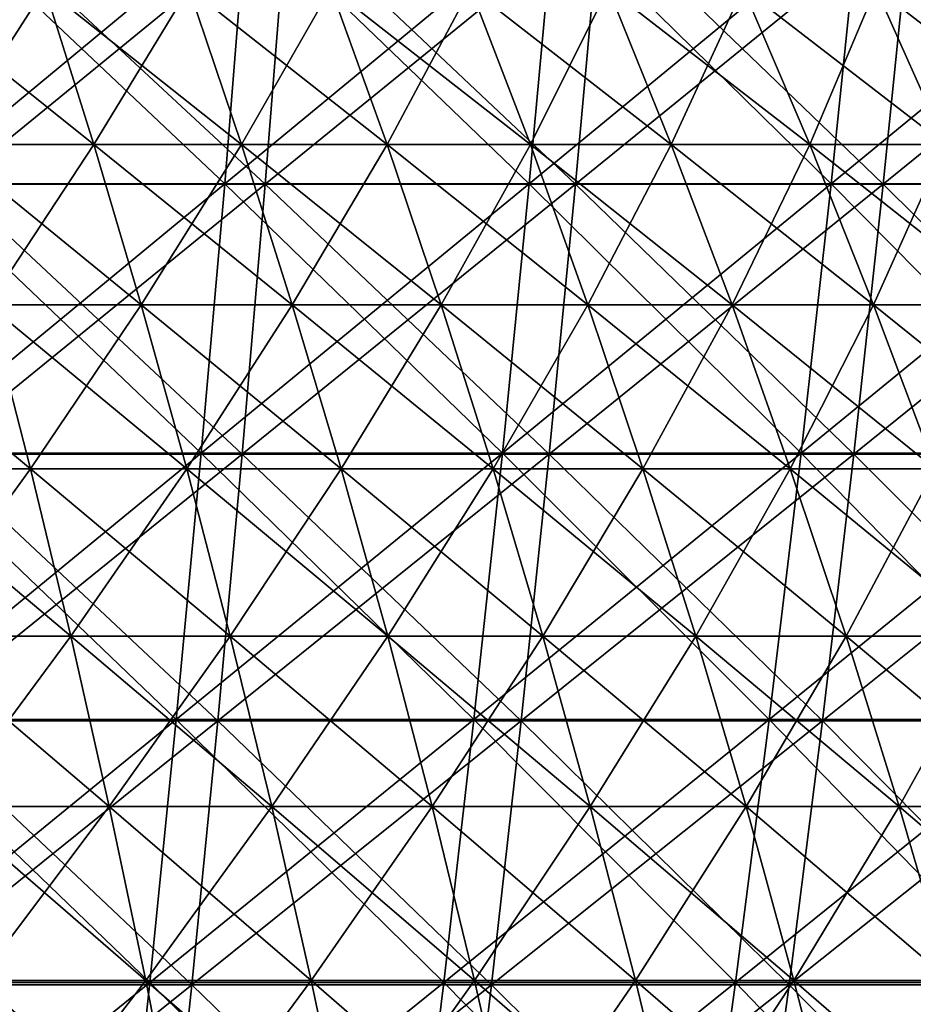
# Model space of a CAD drawing. Header units: millimetres. Extents: x -125 to 125, y -45 to 4025.
# Tile 656 of 656: x 22 to 32, y 3971 to 3982. Entities that reach past the tile are written whole.
import ezdxf

# ---------------------------------------------------------------- set-up
doc = ezdxf.new("R2010")
doc.units = ezdxf.units.MM
doc.header["$LTSCALE"] = 6.999206
for name, color, linetype in [('21', 7, 'CONTINUOUS'), ('22', 7, 'CONTINUOUS'), ('23', 7, 'CONTINUOUS'), ('24', 7, 'CONTINUOUS'), ('26', 7, 'CONTINUOUS'), ('27', 7, 'CONTINUOUS')]:
    doc.layers.add(name, color=color, linetype=linetype)

msp = doc.modelspace()

# ---------------------------------------------------------------- linework, layer by layer
at = {"layer": '21', "color": 7, "linetype": 'CONTINUOUS'}
for points in [[(21.44, 3980.155, 114.692), (24.961, 3980.155, 113.977), (21.648, 3983.228, 115.808), (21.44, 3980.155, 114.692)], [(21.648, 3983.228, 115.808), (24.961, 3980.155, 113.977), (25.204, 3983.228, 115.086), (21.648, 3983.228, 115.808)], [(24.961, 3980.155, 113.977), (28.46, 3980.155, 113.155), (25.204, 3983.228, 115.086), (24.961, 3980.155, 113.977)], [(25.204, 3983.228, 115.086), (28.46, 3980.155, 113.155), (28.736, 3983.228, 114.256), (25.204, 3983.228, 115.086)], [(28.46, 3980.155, 113.155), (31.931, 3980.155, 112.225), (28.736, 3983.228, 114.256), (28.46, 3980.155, 113.155)], [(28.736, 3983.228, 114.256), (31.931, 3980.155, 112.225), (32.241, 3983.228, 113.316), (28.736, 3983.228, 114.256)], [(31.931, 3980.155, 112.225), (35.371, 3980.155, 111.188), (32.241, 3983.228, 113.316), (31.931, 3980.155, 112.225)], [(32.241, 3983.228, 113.316), (35.371, 3980.155, 111.188), (35.716, 3983.228, 112.27), (32.241, 3983.228, 113.316)], [(21.216, 3977.112, 113.497), (24.701, 3977.112, 112.79), (21.44, 3980.155, 114.692), (21.216, 3977.112, 113.497)], [(21.44, 3980.155, 114.692), (24.701, 3977.112, 112.79), (24.961, 3980.155, 113.977), (21.44, 3980.155, 114.692)], [(24.701, 3977.112, 112.79), (28.163, 3977.112, 111.976), (24.961, 3980.155, 113.977), (24.701, 3977.112, 112.79)], [(24.961, 3980.155, 113.977), (28.163, 3977.112, 111.976), (28.46, 3980.155, 113.155), (24.961, 3980.155, 113.977)], [(28.163, 3977.112, 111.976), (31.598, 3977.112, 111.055), (28.46, 3980.155, 113.155), (28.163, 3977.112, 111.976)], [(28.46, 3980.155, 113.155), (31.598, 3977.112, 111.055), (31.931, 3980.155, 112.225), (28.46, 3980.155, 113.155)], [(31.598, 3977.112, 111.055), (35.003, 3977.112, 110.03), (31.931, 3980.155, 112.225), (31.598, 3977.112, 111.055)], [(31.931, 3980.155, 112.225), (35.003, 3977.112, 110.03), (35.371, 3980.155, 111.188), (31.931, 3980.155, 112.225)], [(20.978, 3974.102, 112.225), (24.424, 3974.102, 111.525), (21.216, 3977.112, 113.497), (20.978, 3974.102, 112.225)], [(21.216, 3977.112, 113.497), (24.424, 3974.102, 111.525), (24.701, 3977.112, 112.79), (21.216, 3977.112, 113.497)], [(24.424, 3974.102, 111.525), (27.847, 3974.102, 110.72), (24.701, 3977.112, 112.79), (24.424, 3974.102, 111.525)], [(24.701, 3977.112, 112.79), (27.847, 3974.102, 110.72), (28.163, 3977.112, 111.976), (24.701, 3977.112, 112.79)], [(27.847, 3974.102, 110.72), (31.244, 3974.102, 109.81), (28.163, 3977.112, 111.976), (27.847, 3974.102, 110.72)], [(28.163, 3977.112, 111.976), (31.244, 3974.102, 109.81), (31.598, 3977.112, 111.055), (28.163, 3977.112, 111.976)], [(31.244, 3974.102, 109.81), (34.61, 3974.102, 108.796), (31.598, 3977.112, 111.055), (31.244, 3974.102, 109.81)], [(31.598, 3977.112, 111.055), (34.61, 3974.102, 108.796), (35.003, 3977.112, 110.03), (31.598, 3977.112, 111.055)], [(20.726, 3971.128, 110.875), (24.131, 3971.128, 110.184), (20.978, 3974.102, 112.225), (20.726, 3971.128, 110.875)], [(20.978, 3974.102, 112.225), (24.131, 3971.128, 110.184), (24.424, 3974.102, 111.525), (20.978, 3974.102, 112.225)], [(24.131, 3971.128, 110.184), (27.512, 3971.128, 109.389), (24.424, 3974.102, 111.525), (24.131, 3971.128, 110.184)], [(24.424, 3974.102, 111.525), (27.512, 3971.128, 109.389), (27.847, 3974.102, 110.72), (24.424, 3974.102, 111.525)], [(27.512, 3971.128, 109.389), (30.868, 3971.128, 108.489), (27.847, 3974.102, 110.72), (27.512, 3971.128, 109.389)], [(27.847, 3974.102, 110.72), (30.868, 3971.128, 108.489), (31.244, 3974.102, 109.81), (27.847, 3974.102, 110.72)], [(30.868, 3971.128, 108.489), (34.194, 3971.128, 107.487), (31.244, 3974.102, 109.81), (30.868, 3971.128, 108.489)], [(31.244, 3974.102, 109.81), (34.194, 3971.128, 107.487), (34.61, 3974.102, 108.796), (31.244, 3974.102, 109.81)], [(20.46, 3968.19, 109.449), (23.82, 3968.19, 108.767), (20.726, 3971.128, 110.875), (20.46, 3968.19, 109.449)], [(20.726, 3971.128, 110.875), (23.82, 3968.19, 108.767), (24.131, 3971.128, 110.184), (20.726, 3971.128, 110.875)], [(23.82, 3968.19, 108.767), (27.158, 3968.19, 107.982), (24.131, 3971.128, 110.184), (23.82, 3968.19, 108.767)], [(24.131, 3971.128, 110.184), (27.158, 3968.19, 107.982), (27.512, 3971.128, 109.389), (24.131, 3971.128, 110.184)], [(27.158, 3968.19, 107.982), (30.471, 3968.19, 107.094), (27.512, 3971.128, 109.389), (27.158, 3968.19, 107.982)], [(27.512, 3971.128, 109.389), (30.471, 3968.19, 107.094), (30.868, 3971.128, 108.489), (27.512, 3971.128, 109.389)], [(30.471, 3968.19, 107.094), (33.754, 3968.19, 106.105), (30.868, 3971.128, 108.489), (30.471, 3968.19, 107.094)], [(30.868, 3971.128, 108.489), (33.754, 3968.19, 106.105), (34.194, 3971.128, 107.487), (30.868, 3971.128, 108.489)]]:
    msp.add_3dface(points, dxfattribs=at)
at = {"layer": '22', "color": 7, "linetype": 'CONTINUOUS'}
for points in [[(24.961, 3980.155, -113.977), (21.44, 3980.155, -114.692), (25.204, 3983.228, -115.086), (24.961, 3980.155, -113.977)], [(25.204, 3983.228, -115.086), (21.44, 3980.155, -114.692), (21.648, 3983.228, -115.808), (25.204, 3983.228, -115.086)], [(28.46, 3980.155, -113.155), (24.961, 3980.155, -113.977), (28.736, 3983.228, -114.256), (28.46, 3980.155, -113.155)], [(28.736, 3983.228, -114.256), (24.961, 3980.155, -113.977), (25.204, 3983.228, -115.086), (28.736, 3983.228, -114.256)], [(31.931, 3980.155, -112.225), (28.46, 3980.155, -113.155), (32.241, 3983.228, -113.316), (31.931, 3980.155, -112.225)], [(32.241, 3983.228, -113.316), (28.46, 3980.155, -113.155), (28.736, 3983.228, -114.256), (32.241, 3983.228, -113.316)], [(35.371, 3980.155, -111.188), (31.931, 3980.155, -112.225), (35.716, 3983.228, -112.27), (35.371, 3980.155, -111.188)], [(35.716, 3983.228, -112.27), (31.931, 3980.155, -112.225), (32.241, 3983.228, -113.316), (35.716, 3983.228, -112.27)], [(24.701, 3977.112, -112.79), (21.216, 3977.112, -113.497), (24.961, 3980.155, -113.977), (24.701, 3977.112, -112.79)], [(24.961, 3980.155, -113.977), (21.216, 3977.112, -113.497), (21.44, 3980.155, -114.692), (24.961, 3980.155, -113.977)], [(28.163, 3977.112, -111.976), (24.701, 3977.112, -112.79), (28.46, 3980.155, -113.155), (28.163, 3977.112, -111.976)], [(28.46, 3980.155, -113.155), (24.701, 3977.112, -112.79), (24.961, 3980.155, -113.977), (28.46, 3980.155, -113.155)], [(31.598, 3977.112, -111.055), (28.163, 3977.112, -111.976), (31.931, 3980.155, -112.225), (31.598, 3977.112, -111.055)], [(31.931, 3980.155, -112.225), (28.163, 3977.112, -111.976), (28.46, 3980.155, -113.155), (31.931, 3980.155, -112.225)], [(35.003, 3977.112, -110.03), (31.598, 3977.112, -111.055), (35.371, 3980.155, -111.188), (35.003, 3977.112, -110.03)], [(35.371, 3980.155, -111.188), (31.598, 3977.112, -111.055), (31.931, 3980.155, -112.225), (35.371, 3980.155, -111.188)], [(24.424, 3974.102, -111.525), (20.978, 3974.102, -112.225), (24.701, 3977.112, -112.79), (24.424, 3974.102, -111.525)], [(24.701, 3977.112, -112.79), (20.978, 3974.102, -112.225), (21.216, 3977.112, -113.497), (24.701, 3977.112, -112.79)], [(27.847, 3974.102, -110.72), (24.424, 3974.102, -111.525), (28.163, 3977.112, -111.976), (27.847, 3974.102, -110.72)], [(28.163, 3977.112, -111.976), (24.424, 3974.102, -111.525), (24.701, 3977.112, -112.79), (28.163, 3977.112, -111.976)], [(31.244, 3974.102, -109.81), (27.847, 3974.102, -110.72), (31.598, 3977.112, -111.055), (31.244, 3974.102, -109.81)], [(31.598, 3977.112, -111.055), (27.847, 3974.102, -110.72), (28.163, 3977.112, -111.976), (31.598, 3977.112, -111.055)], [(34.61, 3974.102, -108.796), (31.244, 3974.102, -109.81), (35.003, 3977.112, -110.03), (34.61, 3974.102, -108.796)], [(35.003, 3977.112, -110.03), (31.244, 3974.102, -109.81), (31.598, 3977.112, -111.055), (35.003, 3977.112, -110.03)], [(24.131, 3971.128, -110.184), (20.726, 3971.128, -110.875), (24.424, 3974.102, -111.525), (24.131, 3971.128, -110.184)], [(24.424, 3974.102, -111.525), (20.726, 3971.128, -110.875), (20.978, 3974.102, -112.225), (24.424, 3974.102, -111.525)], [(27.512, 3971.128, -109.389), (24.131, 3971.128, -110.184), (27.847, 3974.102, -110.72), (27.512, 3971.128, -109.389)], [(27.847, 3974.102, -110.72), (24.131, 3971.128, -110.184), (24.424, 3974.102, -111.525), (27.847, 3974.102, -110.72)], [(30.868, 3971.128, -108.489), (27.512, 3971.128, -109.389), (31.244, 3974.102, -109.81), (30.868, 3971.128, -108.489)], [(31.244, 3974.102, -109.81), (27.512, 3971.128, -109.389), (27.847, 3974.102, -110.72), (31.244, 3974.102, -109.81)], [(34.194, 3971.128, -107.487), (30.868, 3971.128, -108.489), (34.61, 3974.102, -108.796), (34.194, 3971.128, -107.487)], [(34.61, 3974.102, -108.796), (30.868, 3971.128, -108.489), (31.244, 3974.102, -109.81), (34.61, 3974.102, -108.796)], [(23.82, 3968.19, -108.767), (20.46, 3968.19, -109.449), (24.131, 3971.128, -110.184), (23.82, 3968.19, -108.767)], [(24.131, 3971.128, -110.184), (20.46, 3968.19, -109.449), (20.726, 3971.128, -110.875), (24.131, 3971.128, -110.184)], [(27.158, 3968.19, -107.982), (23.82, 3968.19, -108.767), (27.512, 3971.128, -109.389), (27.158, 3968.19, -107.982)], [(27.512, 3971.128, -109.389), (23.82, 3968.19, -108.767), (24.131, 3971.128, -110.184), (27.512, 3971.128, -109.389)], [(30.471, 3968.19, -107.094), (27.158, 3968.19, -107.982), (30.868, 3971.128, -108.489), (30.471, 3968.19, -107.094)], [(30.868, 3971.128, -108.489), (27.158, 3968.19, -107.982), (27.512, 3971.128, -109.389), (30.868, 3971.128, -108.489)], [(33.754, 3968.19, -106.105), (30.471, 3968.19, -107.094), (34.194, 3971.128, -107.487), (33.754, 3968.19, -106.105)], [(34.194, 3971.128, -107.487), (30.471, 3968.19, -107.094), (30.868, 3971.128, -108.489), (34.194, 3971.128, -107.487)]]:
    msp.add_3dface(points, dxfattribs=at)
at = {"layer": '23', "color": 7, "linetype": 'CONTINUOUS'}
for points in [[(21.046, 3980.158, -112.585), (24.503, 3980.158, -111.883), (21.258, 3983.227, -113.719), (21.046, 3980.158, -112.585)], [(21.258, 3983.227, -113.719), (24.503, 3980.158, -111.883), (24.75, 3983.227, -113.011), (21.258, 3983.227, -113.719)], [(24.503, 3980.158, -111.883), (27.937, 3980.158, -111.075), (24.75, 3983.227, -113.011), (24.503, 3980.158, -111.883)], [(24.75, 3983.227, -113.011), (27.937, 3980.158, -111.075), (28.218, 3983.227, -112.195), (24.75, 3983.227, -113.011)], [(27.937, 3980.158, -111.075), (31.344, 3980.158, -110.162), (28.218, 3983.227, -112.195), (27.937, 3980.158, -111.075)], [(28.218, 3983.227, -112.195), (31.344, 3980.158, -110.162), (31.66, 3983.227, -111.273), (28.218, 3983.227, -112.195)], [(31.344, 3980.158, -110.162), (34.721, 3980.158, -109.145), (31.66, 3983.227, -111.273), (31.344, 3980.158, -110.162)], [(31.66, 3983.227, -111.273), (34.721, 3980.158, -109.145), (35.071, 3983.227, -110.245), (31.66, 3983.227, -111.273)], [(20.819, 3977.121, -111.37), (24.238, 3977.121, -110.676), (21.046, 3980.158, -112.585), (20.819, 3977.121, -111.37)], [(21.046, 3980.158, -112.585), (24.238, 3977.121, -110.676), (24.503, 3980.158, -111.883), (21.046, 3980.158, -112.585)], [(24.238, 3977.121, -110.676), (27.635, 3977.121, -109.877), (24.503, 3980.158, -111.883), (24.238, 3977.121, -110.676)], [(24.503, 3980.158, -111.883), (27.635, 3977.121, -109.877), (27.937, 3980.158, -111.075), (24.503, 3980.158, -111.883)], [(27.635, 3977.121, -109.877), (31.006, 3977.121, -108.974), (27.937, 3980.158, -111.075), (27.635, 3977.121, -109.877)], [(27.937, 3980.158, -111.075), (31.006, 3977.121, -108.974), (31.344, 3980.158, -110.162), (27.937, 3980.158, -111.075)], [(31.006, 3977.121, -108.974), (34.347, 3977.121, -107.967), (31.344, 3980.158, -110.162), (31.006, 3977.121, -108.974)], [(31.344, 3980.158, -110.162), (34.347, 3977.121, -107.967), (34.721, 3980.158, -109.145), (31.344, 3980.158, -110.162)], [(20.577, 3974.118, -110.076), (23.957, 3974.118, -109.39), (20.819, 3977.121, -111.37), (20.577, 3974.118, -110.076)], [(20.819, 3977.121, -111.37), (23.957, 3974.118, -109.39), (24.238, 3977.121, -110.676), (20.819, 3977.121, -111.37)], [(23.957, 3974.118, -109.39), (27.314, 3974.118, -108.6), (24.238, 3977.121, -110.676), (23.957, 3974.118, -109.39)], [(24.238, 3977.121, -110.676), (27.314, 3974.118, -108.6), (27.635, 3977.121, -109.877), (24.238, 3977.121, -110.676)], [(27.314, 3974.118, -108.6), (30.645, 3974.118, -107.708), (27.635, 3977.121, -109.877), (27.314, 3974.118, -108.6)], [(27.635, 3977.121, -109.877), (30.645, 3974.118, -107.708), (31.006, 3977.121, -108.974), (27.635, 3977.121, -109.877)], [(30.645, 3974.118, -107.708), (33.948, 3974.118, -106.713), (31.006, 3977.121, -108.974), (30.645, 3974.118, -107.708)], [(31.006, 3977.121, -108.974), (33.948, 3974.118, -106.713), (34.347, 3977.121, -107.967), (31.006, 3977.121, -108.974)], [(20.32, 3971.152, -108.703), (23.658, 3971.152, -108.026), (20.577, 3974.118, -110.076), (20.32, 3971.152, -108.703)], [(20.577, 3974.118, -110.076), (23.658, 3971.152, -108.026), (23.957, 3974.118, -109.39), (20.577, 3974.118, -110.076)], [(23.658, 3971.152, -108.026), (26.974, 3971.152, -107.246), (23.957, 3974.118, -109.39), (23.658, 3971.152, -108.026)], [(23.957, 3974.118, -109.39), (26.974, 3971.152, -107.246), (27.314, 3974.118, -108.6), (23.957, 3974.118, -109.39)], [(26.974, 3971.152, -107.246), (30.263, 3971.152, -106.365), (27.314, 3974.118, -108.6), (26.974, 3971.152, -107.246)], [(27.314, 3974.118, -108.6), (30.263, 3971.152, -106.365), (30.645, 3974.118, -107.708), (27.314, 3974.118, -108.6)], [(30.263, 3971.152, -106.365), (33.525, 3971.152, -105.382), (30.645, 3974.118, -107.708), (30.263, 3971.152, -106.365)], [(30.645, 3974.118, -107.708), (33.525, 3971.152, -105.382), (33.948, 3974.118, -106.713), (30.645, 3974.118, -107.708)], [(20.049, 3968.223, -107.254), (23.343, 3968.223, -106.586), (20.32, 3971.152, -108.703), (20.049, 3968.223, -107.254)], [(20.32, 3971.152, -108.703), (23.343, 3968.223, -106.586), (23.658, 3971.152, -108.026), (20.32, 3971.152, -108.703)], [(23.343, 3968.223, -106.586), (26.614, 3968.223, -105.816), (23.658, 3971.152, -108.026), (23.343, 3968.223, -106.586)], [(23.658, 3971.152, -108.026), (26.614, 3968.223, -105.816), (26.974, 3971.152, -107.246), (23.658, 3971.152, -108.026)], [(26.614, 3968.223, -105.816), (29.86, 3968.223, -104.947), (26.974, 3971.152, -107.246), (26.614, 3968.223, -105.816)], [(26.974, 3971.152, -107.246), (29.86, 3968.223, -104.947), (30.263, 3971.152, -106.365), (26.974, 3971.152, -107.246)], [(29.86, 3968.223, -104.947), (33.078, 3968.223, -103.977), (30.263, 3971.152, -106.365), (29.86, 3968.223, -104.947)], [(30.263, 3971.152, -106.365), (33.078, 3968.223, -103.977), (33.525, 3971.152, -105.382), (30.263, 3971.152, -106.365)]]:
    msp.add_3dface(points, dxfattribs=at)
at = {"layer": '24', "color": 7, "linetype": 'CONTINUOUS'}
for points in [[(24.503, 3980.158, 111.883), (21.046, 3980.158, 112.585), (24.75, 3983.227, 113.011), (24.503, 3980.158, 111.883)], [(24.75, 3983.227, 113.011), (21.046, 3980.158, 112.585), (21.258, 3983.227, 113.719), (24.75, 3983.227, 113.011)], [(27.937, 3980.158, 111.075), (24.503, 3980.158, 111.883), (28.218, 3983.227, 112.195), (27.937, 3980.158, 111.075)], [(28.218, 3983.227, 112.195), (24.503, 3980.158, 111.883), (24.75, 3983.227, 113.011), (28.218, 3983.227, 112.195)], [(31.344, 3980.158, 110.162), (27.937, 3980.158, 111.075), (31.66, 3983.227, 111.273), (31.344, 3980.158, 110.162)], [(31.66, 3983.227, 111.273), (27.937, 3980.158, 111.075), (28.218, 3983.227, 112.195), (31.66, 3983.227, 111.273)], [(34.721, 3980.158, 109.145), (31.344, 3980.158, 110.162), (35.071, 3983.227, 110.245), (34.721, 3980.158, 109.145)], [(35.071, 3983.227, 110.245), (31.344, 3980.158, 110.162), (31.66, 3983.227, 111.273), (35.071, 3983.227, 110.245)], [(24.238, 3977.121, 110.676), (20.819, 3977.121, 111.37), (24.503, 3980.158, 111.883), (24.238, 3977.121, 110.676)], [(24.503, 3980.158, 111.883), (20.819, 3977.121, 111.37), (21.046, 3980.158, 112.585), (24.503, 3980.158, 111.883)], [(27.635, 3977.121, 109.877), (24.238, 3977.121, 110.676), (27.937, 3980.158, 111.075), (27.635, 3977.121, 109.877)], [(27.937, 3980.158, 111.075), (24.238, 3977.121, 110.676), (24.503, 3980.158, 111.883), (27.937, 3980.158, 111.075)], [(31.006, 3977.121, 108.974), (27.635, 3977.121, 109.877), (31.344, 3980.158, 110.162), (31.006, 3977.121, 108.974)], [(31.344, 3980.158, 110.162), (27.635, 3977.121, 109.877), (27.937, 3980.158, 111.075), (31.344, 3980.158, 110.162)], [(34.347, 3977.121, 107.967), (31.006, 3977.121, 108.974), (34.721, 3980.158, 109.145), (34.347, 3977.121, 107.967)], [(34.721, 3980.158, 109.145), (31.006, 3977.121, 108.974), (31.344, 3980.158, 110.162), (34.721, 3980.158, 109.145)], [(23.957, 3974.118, 109.39), (20.577, 3974.118, 110.076), (24.238, 3977.121, 110.676), (23.957, 3974.118, 109.39)], [(24.238, 3977.121, 110.676), (20.577, 3974.118, 110.076), (20.819, 3977.121, 111.37), (24.238, 3977.121, 110.676)], [(27.314, 3974.118, 108.6), (23.957, 3974.118, 109.39), (27.635, 3977.121, 109.877), (27.314, 3974.118, 108.6)], [(27.635, 3977.121, 109.877), (23.957, 3974.118, 109.39), (24.238, 3977.121, 110.676), (27.635, 3977.121, 109.877)], [(30.645, 3974.118, 107.708), (27.314, 3974.118, 108.6), (31.006, 3977.121, 108.974), (30.645, 3974.118, 107.708)], [(31.006, 3977.121, 108.974), (27.314, 3974.118, 108.6), (27.635, 3977.121, 109.877), (31.006, 3977.121, 108.974)], [(33.948, 3974.118, 106.713), (30.645, 3974.118, 107.708), (34.347, 3977.121, 107.967), (33.948, 3974.118, 106.713)], [(34.347, 3977.121, 107.967), (30.645, 3974.118, 107.708), (31.006, 3977.121, 108.974), (34.347, 3977.121, 107.967)], [(23.658, 3971.152, 108.026), (20.32, 3971.152, 108.703), (23.957, 3974.118, 109.39), (23.658, 3971.152, 108.026)], [(23.957, 3974.118, 109.39), (20.32, 3971.152, 108.703), (20.577, 3974.118, 110.076), (23.957, 3974.118, 109.39)], [(26.974, 3971.152, 107.246), (23.658, 3971.152, 108.026), (27.314, 3974.118, 108.6), (26.974, 3971.152, 107.246)], [(27.314, 3974.118, 108.6), (23.658, 3971.152, 108.026), (23.957, 3974.118, 109.39), (27.314, 3974.118, 108.6)], [(30.263, 3971.152, 106.365), (26.974, 3971.152, 107.246), (30.645, 3974.118, 107.708), (30.263, 3971.152, 106.365)], [(30.645, 3974.118, 107.708), (26.974, 3971.152, 107.246), (27.314, 3974.118, 108.6), (30.645, 3974.118, 107.708)], [(33.525, 3971.152, 105.382), (30.263, 3971.152, 106.365), (33.948, 3974.118, 106.713), (33.525, 3971.152, 105.382)], [(33.948, 3974.118, 106.713), (30.263, 3971.152, 106.365), (30.645, 3974.118, 107.708), (33.948, 3974.118, 106.713)], [(23.343, 3968.223, 106.586), (20.049, 3968.223, 107.254), (23.658, 3971.152, 108.026), (23.343, 3968.223, 106.586)], [(23.658, 3971.152, 108.026), (20.049, 3968.223, 107.254), (20.32, 3971.152, 108.703), (23.658, 3971.152, 108.026)], [(26.614, 3968.223, 105.816), (23.343, 3968.223, 106.586), (26.974, 3971.152, 107.246), (26.614, 3968.223, 105.816)], [(26.974, 3971.152, 107.246), (23.343, 3968.223, 106.586), (23.658, 3971.152, 108.026), (26.974, 3971.152, 107.246)], [(29.86, 3968.223, 104.947), (26.614, 3968.223, 105.816), (30.263, 3971.152, 106.365), (29.86, 3968.223, 104.947)], [(30.263, 3971.152, 106.365), (26.614, 3968.223, 105.816), (26.974, 3971.152, 107.246), (30.263, 3971.152, 106.365)], [(33.078, 3968.223, 103.977), (29.86, 3968.223, 104.947), (33.525, 3971.152, 105.382), (33.078, 3968.223, 103.977)], [(33.525, 3971.152, 105.382), (29.86, 3968.223, 104.947), (30.263, 3971.152, 106.365), (33.525, 3971.152, 105.382)]]:
    msp.add_3dface(points, dxfattribs=at)
at = {"layer": '26', "color": 7, "linetype": 'CONTINUOUS'}
for points in [[(21.342, 3980.602, 55.09), (23.028, 3980.602, 54.406), (20.828, 3982.367, 53.762), (21.342, 3980.602, 55.09)], [(20.828, 3982.367, 53.762), (23.028, 3980.602, 54.406), (22.473, 3982.367, 53.095), (20.828, 3982.367, 53.762)], [(23.028, 3980.602, 54.406), (24.693, 3980.602, 53.671), (22.473, 3982.367, 53.095), (23.028, 3980.602, 54.406)], [(22.473, 3982.367, 53.095), (24.693, 3980.602, 53.671), (24.098, 3982.367, 52.378), (22.473, 3982.367, 53.095)], [(24.693, 3980.602, 53.671), (26.334, 3980.602, 52.886), (24.098, 3982.367, 52.378), (24.693, 3980.602, 53.671)], [(24.098, 3982.367, 52.378), (26.334, 3980.602, 52.886), (25.699, 3982.367, 51.611), (24.098, 3982.367, 52.378)], [(26.334, 3980.602, 52.886), (27.95, 3980.602, 52.05), (25.699, 3982.367, 51.611), (26.334, 3980.602, 52.886)], [(25.699, 3982.367, 51.611), (27.95, 3980.602, 52.05), (27.276, 3982.367, 50.795), (25.699, 3982.367, 51.611)], [(27.95, 3980.602, 52.05), (29.54, 3980.602, 51.164), (27.276, 3982.367, 50.795), (27.95, 3980.602, 52.05)], [(27.276, 3982.367, 50.795), (29.54, 3980.602, 51.164), (28.828, 3982.367, 49.931), (27.276, 3982.367, 50.795)], [(29.54, 3980.602, 51.164), (31.101, 3980.602, 50.23), (28.828, 3982.367, 49.931), (29.54, 3980.602, 51.164)], [(28.828, 3982.367, 49.931), (31.101, 3980.602, 50.23), (30.352, 3982.367, 49.02), (28.828, 3982.367, 49.931)], [(31.101, 3980.602, 50.23), (32.633, 3980.602, 49.249), (30.352, 3982.367, 49.02), (31.101, 3980.602, 50.23)], [(30.352, 3982.367, 49.02), (32.633, 3980.602, 49.249), (31.847, 3982.367, 48.062), (30.352, 3982.367, 49.02)], [(32.633, 3980.602, 49.249), (34.134, 3980.602, 48.22), (31.847, 3982.367, 48.062), (32.633, 3980.602, 49.249)], [(31.847, 3982.367, 48.062), (34.134, 3980.602, 48.22), (33.312, 3982.367, 47.058), (31.847, 3982.367, 48.062)], [(21.837, 3978.795, 56.367), (23.562, 3978.795, 55.668), (21.342, 3980.602, 55.09), (21.837, 3978.795, 56.367)], [(21.342, 3980.602, 55.09), (23.562, 3978.795, 55.668), (23.028, 3980.602, 54.406), (21.342, 3980.602, 55.09)], [(23.562, 3978.795, 55.668), (25.265, 3978.795, 54.916), (23.028, 3980.602, 54.406), (23.562, 3978.795, 55.668)], [(23.028, 3980.602, 54.406), (25.265, 3978.795, 54.916), (24.693, 3980.602, 53.671), (23.028, 3980.602, 54.406)], [(25.265, 3978.795, 54.916), (26.944, 3978.795, 54.112), (24.693, 3980.602, 53.671), (25.265, 3978.795, 54.916)], [(24.693, 3980.602, 53.671), (26.944, 3978.795, 54.112), (26.334, 3980.602, 52.886), (24.693, 3980.602, 53.671)], [(26.944, 3978.795, 54.112), (28.598, 3978.795, 53.256), (26.334, 3980.602, 52.886), (26.944, 3978.795, 54.112)], [(26.334, 3980.602, 52.886), (28.598, 3978.795, 53.256), (27.95, 3980.602, 52.05), (26.334, 3980.602, 52.886)], [(28.598, 3978.795, 53.256), (30.225, 3978.795, 52.35), (27.95, 3980.602, 52.05), (28.598, 3978.795, 53.256)], [(27.95, 3980.602, 52.05), (30.225, 3978.795, 52.35), (29.54, 3980.602, 51.164), (27.95, 3980.602, 52.05)], [(30.225, 3978.795, 52.35), (31.822, 3978.795, 51.395), (29.54, 3980.602, 51.164), (30.225, 3978.795, 52.35)], [(29.54, 3980.602, 51.164), (31.822, 3978.795, 51.395), (31.101, 3980.602, 50.23), (29.54, 3980.602, 51.164)], [(31.822, 3978.795, 51.395), (33.39, 3978.795, 50.391), (31.101, 3980.602, 50.23), (31.822, 3978.795, 51.395)], [(31.101, 3980.602, 50.23), (33.39, 3978.795, 50.391), (32.633, 3980.602, 49.249), (31.101, 3980.602, 50.23)], [(20.527, 3976.947, 58.253), (22.312, 3976.947, 57.593), (20.091, 3978.795, 57.013), (20.527, 3976.947, 58.253)], [(20.091, 3978.795, 57.013), (22.312, 3976.947, 57.593), (21.837, 3978.795, 56.367), (20.091, 3978.795, 57.013)], [(22.312, 3976.947, 57.593), (24.075, 3976.947, 56.878), (21.837, 3978.795, 56.367), (22.312, 3976.947, 57.593)], [(21.837, 3978.795, 56.367), (24.075, 3976.947, 56.878), (23.562, 3978.795, 55.668), (21.837, 3978.795, 56.367)], [(24.075, 3976.947, 56.878), (25.815, 3976.947, 56.11), (23.562, 3978.795, 55.668), (24.075, 3976.947, 56.878)], [(23.562, 3978.795, 55.668), (25.815, 3976.947, 56.11), (25.265, 3978.795, 54.916), (23.562, 3978.795, 55.668)], [(25.815, 3976.947, 56.11), (27.53, 3976.947, 55.289), (25.265, 3978.795, 54.916), (25.815, 3976.947, 56.11)], [(25.265, 3978.795, 54.916), (27.53, 3976.947, 55.289), (26.944, 3978.795, 54.112), (25.265, 3978.795, 54.916)], [(27.53, 3976.947, 55.289), (29.22, 3976.947, 54.415), (26.944, 3978.795, 54.112), (27.53, 3976.947, 55.289)], [(26.944, 3978.795, 54.112), (29.22, 3976.947, 54.415), (28.598, 3978.795, 53.256), (26.944, 3978.795, 54.112)], [(29.22, 3976.947, 54.415), (30.882, 3976.947, 53.489), (28.598, 3978.795, 53.256), (29.22, 3976.947, 54.415)], [(28.598, 3978.795, 53.256), (30.882, 3976.947, 53.489), (30.225, 3978.795, 52.35), (28.598, 3978.795, 53.256)], [(30.882, 3976.947, 53.489), (32.514, 3976.947, 52.513), (30.225, 3978.795, 52.35), (30.882, 3976.947, 53.489)], [(30.225, 3978.795, 52.35), (32.514, 3976.947, 52.513), (31.822, 3978.795, 51.395), (30.225, 3978.795, 52.35)], [(32.514, 3976.947, 52.513), (34.116, 3976.947, 51.486), (31.822, 3978.795, 51.395), (32.514, 3976.947, 52.513)], [(31.822, 3978.795, 51.395), (34.116, 3976.947, 51.486), (33.39, 3978.795, 50.391), (31.822, 3978.795, 51.395)], [(20.946, 3975.06, 59.439), (22.766, 3975.06, 58.766), (20.527, 3976.947, 58.253), (20.946, 3975.06, 59.439)], [(20.527, 3976.947, 58.253), (22.766, 3975.06, 58.766), (22.312, 3976.947, 57.593), (20.527, 3976.947, 58.253)], [(22.766, 3975.06, 58.766), (24.565, 3975.06, 58.037), (22.312, 3976.947, 57.593), (22.766, 3975.06, 58.766)], [(22.312, 3976.947, 57.593), (24.565, 3975.06, 58.037), (24.075, 3976.947, 56.878), (22.312, 3976.947, 57.593)], [(24.565, 3975.06, 58.037), (26.341, 3975.06, 57.253), (24.075, 3976.947, 56.878), (24.565, 3975.06, 58.037)], [(24.075, 3976.947, 56.878), (26.341, 3975.06, 57.253), (25.815, 3976.947, 56.11), (24.075, 3976.947, 56.878)], [(26.341, 3975.06, 57.253), (28.091, 3975.06, 56.415), (25.815, 3976.947, 56.11), (26.341, 3975.06, 57.253)], [(25.815, 3976.947, 56.11), (28.091, 3975.06, 56.415), (27.53, 3976.947, 55.289), (25.815, 3976.947, 56.11)], [(28.091, 3975.06, 56.415), (29.815, 3975.06, 55.523), (27.53, 3976.947, 55.289), (28.091, 3975.06, 56.415)], [(27.53, 3976.947, 55.289), (29.815, 3975.06, 55.523), (29.22, 3976.947, 54.415), (27.53, 3976.947, 55.289)], [(29.815, 3975.06, 55.523), (31.511, 3975.06, 54.578), (29.22, 3976.947, 54.415), (29.815, 3975.06, 55.523)], [(29.22, 3976.947, 54.415), (31.511, 3975.06, 54.578), (30.882, 3976.947, 53.489), (29.22, 3976.947, 54.415)], [(31.511, 3975.06, 54.578), (33.177, 3975.06, 53.582), (30.882, 3976.947, 53.489), (31.511, 3975.06, 54.578)], [(30.882, 3976.947, 53.489), (33.177, 3975.06, 53.582), (32.514, 3976.947, 52.513), (30.882, 3976.947, 53.489)], [(21.345, 3973.136, 60.571), (23.2, 3973.136, 59.885), (20.946, 3975.06, 59.439), (21.345, 3973.136, 60.571)], [(20.946, 3975.06, 59.439), (23.2, 3973.136, 59.885), (22.766, 3975.06, 58.766), (20.946, 3975.06, 59.439)], [(23.2, 3973.136, 59.885), (25.033, 3973.136, 59.143), (22.766, 3975.06, 58.766), (23.2, 3973.136, 59.885)], [(22.766, 3975.06, 58.766), (25.033, 3973.136, 59.143), (24.565, 3975.06, 58.037), (22.766, 3975.06, 58.766)], [(25.033, 3973.136, 59.143), (26.842, 3973.136, 58.344), (24.565, 3975.06, 58.037), (25.033, 3973.136, 59.143)], [(24.565, 3975.06, 58.037), (26.842, 3973.136, 58.344), (26.341, 3975.06, 57.253), (24.565, 3975.06, 58.037)], [(26.842, 3973.136, 58.344), (28.626, 3973.136, 57.489), (26.341, 3975.06, 57.253), (26.842, 3973.136, 58.344)], [(26.341, 3975.06, 57.253), (28.626, 3973.136, 57.489), (28.091, 3975.06, 56.415), (26.341, 3975.06, 57.253)], [(28.626, 3973.136, 57.489), (30.383, 3973.136, 56.581), (28.091, 3975.06, 56.415), (28.626, 3973.136, 57.489)], [(28.091, 3975.06, 56.415), (30.383, 3973.136, 56.581), (29.815, 3975.06, 55.523), (28.091, 3975.06, 56.415)], [(30.383, 3973.136, 56.581), (32.111, 3973.136, 55.618), (29.815, 3975.06, 55.523), (30.383, 3973.136, 56.581)], [(29.815, 3975.06, 55.523), (32.111, 3973.136, 55.618), (31.511, 3975.06, 54.578), (29.815, 3975.06, 55.523)], [(32.111, 3973.136, 55.618), (33.809, 3973.136, 54.603), (31.511, 3975.06, 54.578), (32.111, 3973.136, 55.618)], [(31.511, 3975.06, 54.578), (33.809, 3973.136, 54.603), (33.177, 3975.06, 53.582), (31.511, 3975.06, 54.578)], [(21.724, 3971.177, 61.648), (23.612, 3971.177, 60.95), (21.345, 3973.136, 60.571), (21.724, 3971.177, 61.648)], [(21.345, 3973.136, 60.571), (23.612, 3971.177, 60.95), (23.2, 3973.136, 59.885), (21.345, 3973.136, 60.571)], [(23.612, 3971.177, 60.95), (25.478, 3971.177, 60.194), (23.2, 3973.136, 59.885), (23.612, 3971.177, 60.95)], [(23.2, 3973.136, 59.885), (25.478, 3971.177, 60.194), (25.033, 3973.136, 59.143), (23.2, 3973.136, 59.885)], [(25.478, 3971.177, 60.194), (27.32, 3971.177, 59.381), (25.033, 3973.136, 59.143), (25.478, 3971.177, 60.194)], [(25.033, 3973.136, 59.143), (27.32, 3971.177, 59.381), (26.842, 3973.136, 58.344), (25.033, 3973.136, 59.143)], [(27.32, 3971.177, 59.381), (29.135, 3971.177, 58.511), (26.842, 3973.136, 58.344), (27.32, 3971.177, 59.381)], [(26.842, 3973.136, 58.344), (29.135, 3971.177, 58.511), (28.626, 3973.136, 57.489), (26.842, 3973.136, 58.344)], [(29.135, 3971.177, 58.511), (30.923, 3971.177, 57.586), (28.626, 3973.136, 57.489), (29.135, 3971.177, 58.511)], [(28.626, 3973.136, 57.489), (30.923, 3971.177, 57.586), (30.383, 3973.136, 56.581), (28.626, 3973.136, 57.489)], [(30.923, 3971.177, 57.586), (32.682, 3971.177, 56.607), (30.383, 3973.136, 56.581), (30.923, 3971.177, 57.586)], [(30.383, 3973.136, 56.581), (32.682, 3971.177, 56.607), (32.111, 3973.136, 55.618), (30.383, 3973.136, 56.581)], [(32.682, 3971.177, 56.607), (34.41, 3971.177, 55.574), (32.111, 3973.136, 55.618), (32.682, 3971.177, 56.607)], [(32.111, 3973.136, 55.618), (34.41, 3971.177, 55.574), (33.809, 3973.136, 54.603), (32.111, 3973.136, 55.618)], [(22.084, 3969.184, 62.669), (24.003, 3969.184, 61.959), (21.724, 3971.177, 61.648), (22.084, 3969.184, 62.669)], [(21.724, 3971.177, 61.648), (24.003, 3969.184, 61.959), (23.612, 3971.177, 60.95), (21.724, 3971.177, 61.648)], [(24.003, 3969.184, 61.959), (25.9, 3969.184, 61.191), (23.612, 3971.177, 60.95), (24.003, 3969.184, 61.959)], [(23.612, 3971.177, 60.95), (25.9, 3969.184, 61.191), (25.478, 3971.177, 60.194), (23.612, 3971.177, 60.95)], [(25.9, 3969.184, 61.191), (27.772, 3969.184, 60.364), (25.478, 3971.177, 60.194), (25.9, 3969.184, 61.191)], [(25.478, 3971.177, 60.194), (27.772, 3969.184, 60.364), (27.32, 3971.177, 59.381), (25.478, 3971.177, 60.194)], [(27.772, 3969.184, 60.364), (29.618, 3969.184, 59.48), (27.32, 3971.177, 59.381), (27.772, 3969.184, 60.364)], [(27.32, 3971.177, 59.381), (29.618, 3969.184, 59.48), (29.135, 3971.177, 58.511), (27.32, 3971.177, 59.381)], [(29.618, 3969.184, 59.48), (31.435, 3969.184, 58.54), (29.135, 3971.177, 58.511), (29.618, 3969.184, 59.48)], [(29.135, 3971.177, 58.511), (31.435, 3969.184, 58.54), (30.923, 3971.177, 57.586), (29.135, 3971.177, 58.511)], [(31.435, 3969.184, 58.54), (33.223, 3969.184, 57.544), (30.923, 3971.177, 57.586), (31.435, 3969.184, 58.54)], [(30.923, 3971.177, 57.586), (33.223, 3969.184, 57.544), (32.682, 3971.177, 56.607), (30.923, 3971.177, 57.586)]]:
    msp.add_3dface(points, dxfattribs=at)
at = {"layer": '27', "color": 7, "linetype": 'CONTINUOUS'}
for points in [[(22.473, 3982.367, -53.095), (21.342, 3980.602, -55.09), (20.828, 3982.367, -53.762), (22.473, 3982.367, -53.095)], [(23.028, 3980.602, -54.406), (21.342, 3980.602, -55.09), (22.473, 3982.367, -53.095), (23.028, 3980.602, -54.406)], [(24.098, 3982.367, -52.378), (23.028, 3980.602, -54.406), (22.473, 3982.367, -53.095), (24.098, 3982.367, -52.378)], [(24.693, 3980.602, -53.671), (23.028, 3980.602, -54.406), (24.098, 3982.367, -52.378), (24.693, 3980.602, -53.671)], [(25.699, 3982.367, -51.611), (24.693, 3980.602, -53.671), (24.098, 3982.367, -52.378), (25.699, 3982.367, -51.611)], [(26.334, 3980.602, -52.886), (24.693, 3980.602, -53.671), (25.699, 3982.367, -51.611), (26.334, 3980.602, -52.886)], [(27.276, 3982.367, -50.795), (26.334, 3980.602, -52.886), (25.699, 3982.367, -51.611), (27.276, 3982.367, -50.795)], [(27.95, 3980.602, -52.05), (26.334, 3980.602, -52.886), (27.276, 3982.367, -50.795), (27.95, 3980.602, -52.05)], [(28.828, 3982.367, -49.931), (27.95, 3980.602, -52.05), (27.276, 3982.367, -50.795), (28.828, 3982.367, -49.931)], [(29.54, 3980.602, -51.164), (27.95, 3980.602, -52.05), (28.828, 3982.367, -49.931), (29.54, 3980.602, -51.164)], [(30.352, 3982.367, -49.02), (29.54, 3980.602, -51.164), (28.828, 3982.367, -49.931), (30.352, 3982.367, -49.02)], [(31.101, 3980.602, -50.23), (29.54, 3980.602, -51.164), (30.352, 3982.367, -49.02), (31.101, 3980.602, -50.23)], [(31.847, 3982.367, -48.062), (31.101, 3980.602, -50.23), (30.352, 3982.367, -49.02), (31.847, 3982.367, -48.062)], [(32.633, 3980.602, -49.249), (31.101, 3980.602, -50.23), (31.847, 3982.367, -48.062), (32.633, 3980.602, -49.249)], [(33.312, 3982.367, -47.058), (32.633, 3980.602, -49.249), (31.847, 3982.367, -48.062), (33.312, 3982.367, -47.058)], [(23.028, 3980.602, -54.406), (21.837, 3978.795, -56.367), (21.342, 3980.602, -55.09), (23.028, 3980.602, -54.406)], [(23.562, 3978.795, -55.668), (21.837, 3978.795, -56.367), (23.028, 3980.602, -54.406), (23.562, 3978.795, -55.668)], [(24.693, 3980.602, -53.671), (23.562, 3978.795, -55.668), (23.028, 3980.602, -54.406), (24.693, 3980.602, -53.671)], [(25.265, 3978.795, -54.916), (23.562, 3978.795, -55.668), (24.693, 3980.602, -53.671), (25.265, 3978.795, -54.916)], [(26.334, 3980.602, -52.886), (25.265, 3978.795, -54.916), (24.693, 3980.602, -53.671), (26.334, 3980.602, -52.886)], [(26.944, 3978.795, -54.112), (25.265, 3978.795, -54.916), (26.334, 3980.602, -52.886), (26.944, 3978.795, -54.112)], [(27.95, 3980.602, -52.05), (26.944, 3978.795, -54.112), (26.334, 3980.602, -52.886), (27.95, 3980.602, -52.05)], [(28.598, 3978.795, -53.256), (26.944, 3978.795, -54.112), (27.95, 3980.602, -52.05), (28.598, 3978.795, -53.256)], [(29.54, 3980.602, -51.164), (28.598, 3978.795, -53.256), (27.95, 3980.602, -52.05), (29.54, 3980.602, -51.164)], [(30.225, 3978.795, -52.35), (28.598, 3978.795, -53.256), (29.54, 3980.602, -51.164), (30.225, 3978.795, -52.35)], [(31.101, 3980.602, -50.23), (30.225, 3978.795, -52.35), (29.54, 3980.602, -51.164), (31.101, 3980.602, -50.23)], [(31.822, 3978.795, -51.395), (30.225, 3978.795, -52.35), (31.101, 3980.602, -50.23), (31.822, 3978.795, -51.395)], [(32.633, 3980.602, -49.249), (31.822, 3978.795, -51.395), (31.101, 3980.602, -50.23), (32.633, 3980.602, -49.249)], [(33.39, 3978.795, -50.391), (31.822, 3978.795, -51.395), (32.633, 3980.602, -49.249), (33.39, 3978.795, -50.391)], [(22.312, 3976.947, -57.593), (20.527, 3976.947, -58.253), (21.837, 3978.795, -56.367), (22.312, 3976.947, -57.593)], [(23.562, 3978.795, -55.668), (22.312, 3976.947, -57.593), (21.837, 3978.795, -56.367), (23.562, 3978.795, -55.668)], [(24.075, 3976.947, -56.878), (22.312, 3976.947, -57.593), (23.562, 3978.795, -55.668), (24.075, 3976.947, -56.878)], [(25.265, 3978.795, -54.916), (24.075, 3976.947, -56.878), (23.562, 3978.795, -55.668), (25.265, 3978.795, -54.916)], [(25.815, 3976.947, -56.11), (24.075, 3976.947, -56.878), (25.265, 3978.795, -54.916), (25.815, 3976.947, -56.11)], [(26.944, 3978.795, -54.112), (25.815, 3976.947, -56.11), (25.265, 3978.795, -54.916), (26.944, 3978.795, -54.112)], [(27.53, 3976.947, -55.289), (25.815, 3976.947, -56.11), (26.944, 3978.795, -54.112), (27.53, 3976.947, -55.289)], [(28.598, 3978.795, -53.256), (27.53, 3976.947, -55.289), (26.944, 3978.795, -54.112), (28.598, 3978.795, -53.256)], [(29.22, 3976.947, -54.415), (27.53, 3976.947, -55.289), (28.598, 3978.795, -53.256), (29.22, 3976.947, -54.415)], [(30.225, 3978.795, -52.35), (29.22, 3976.947, -54.415), (28.598, 3978.795, -53.256), (30.225, 3978.795, -52.35)], [(30.882, 3976.947, -53.489), (29.22, 3976.947, -54.415), (30.225, 3978.795, -52.35), (30.882, 3976.947, -53.489)], [(31.822, 3978.795, -51.395), (30.882, 3976.947, -53.489), (30.225, 3978.795, -52.35), (31.822, 3978.795, -51.395)], [(32.514, 3976.947, -52.513), (30.882, 3976.947, -53.489), (31.822, 3978.795, -51.395), (32.514, 3976.947, -52.513)], [(33.39, 3978.795, -50.391), (32.514, 3976.947, -52.513), (31.822, 3978.795, -51.395), (33.39, 3978.795, -50.391)], [(22.312, 3976.947, -57.593), (20.946, 3975.06, -59.439), (20.527, 3976.947, -58.253), (22.312, 3976.947, -57.593)], [(22.766, 3975.06, -58.766), (20.946, 3975.06, -59.439), (22.312, 3976.947, -57.593), (22.766, 3975.06, -58.766)], [(24.075, 3976.947, -56.878), (22.766, 3975.06, -58.766), (22.312, 3976.947, -57.593), (24.075, 3976.947, -56.878)], [(24.565, 3975.06, -58.037), (22.766, 3975.06, -58.766), (24.075, 3976.947, -56.878), (24.565, 3975.06, -58.037)], [(25.815, 3976.947, -56.11), (24.565, 3975.06, -58.037), (24.075, 3976.947, -56.878), (25.815, 3976.947, -56.11)], [(26.341, 3975.06, -57.253), (24.565, 3975.06, -58.037), (25.815, 3976.947, -56.11), (26.341, 3975.06, -57.253)], [(27.53, 3976.947, -55.289), (26.341, 3975.06, -57.253), (25.815, 3976.947, -56.11), (27.53, 3976.947, -55.289)], [(28.091, 3975.06, -56.415), (26.341, 3975.06, -57.253), (27.53, 3976.947, -55.289), (28.091, 3975.06, -56.415)], [(29.22, 3976.947, -54.415), (28.091, 3975.06, -56.415), (27.53, 3976.947, -55.289), (29.22, 3976.947, -54.415)], [(29.815, 3975.06, -55.523), (28.091, 3975.06, -56.415), (29.22, 3976.947, -54.415), (29.815, 3975.06, -55.523)], [(30.882, 3976.947, -53.489), (29.815, 3975.06, -55.523), (29.22, 3976.947, -54.415), (30.882, 3976.947, -53.489)], [(31.511, 3975.06, -54.578), (29.815, 3975.06, -55.523), (30.882, 3976.947, -53.489), (31.511, 3975.06, -54.578)], [(32.514, 3976.947, -52.513), (31.511, 3975.06, -54.578), (30.882, 3976.947, -53.489), (32.514, 3976.947, -52.513)], [(33.177, 3975.06, -53.582), (31.511, 3975.06, -54.578), (32.514, 3976.947, -52.513), (33.177, 3975.06, -53.582)], [(22.766, 3975.06, -58.766), (21.345, 3973.136, -60.571), (20.946, 3975.06, -59.439), (22.766, 3975.06, -58.766)], [(23.2, 3973.136, -59.885), (21.345, 3973.136, -60.571), (22.766, 3975.06, -58.766), (23.2, 3973.136, -59.885)], [(24.565, 3975.06, -58.037), (23.2, 3973.136, -59.885), (22.766, 3975.06, -58.766), (24.565, 3975.06, -58.037)], [(25.033, 3973.136, -59.143), (23.2, 3973.136, -59.885), (24.565, 3975.06, -58.037), (25.033, 3973.136, -59.143)], [(26.341, 3975.06, -57.253), (25.033, 3973.136, -59.143), (24.565, 3975.06, -58.037), (26.341, 3975.06, -57.253)], [(26.842, 3973.136, -58.344), (25.033, 3973.136, -59.143), (26.341, 3975.06, -57.253), (26.842, 3973.136, -58.344)], [(28.091, 3975.06, -56.415), (26.842, 3973.136, -58.344), (26.341, 3975.06, -57.253), (28.091, 3975.06, -56.415)], [(28.626, 3973.136, -57.489), (26.842, 3973.136, -58.344), (28.091, 3975.06, -56.415), (28.626, 3973.136, -57.489)], [(29.815, 3975.06, -55.523), (28.626, 3973.136, -57.489), (28.091, 3975.06, -56.415), (29.815, 3975.06, -55.523)], [(30.383, 3973.136, -56.581), (28.626, 3973.136, -57.489), (29.815, 3975.06, -55.523), (30.383, 3973.136, -56.581)], [(31.511, 3975.06, -54.578), (30.383, 3973.136, -56.581), (29.815, 3975.06, -55.523), (31.511, 3975.06, -54.578)], [(32.111, 3973.136, -55.618), (30.383, 3973.136, -56.581), (31.511, 3975.06, -54.578), (32.111, 3973.136, -55.618)], [(33.177, 3975.06, -53.582), (32.111, 3973.136, -55.618), (31.511, 3975.06, -54.578), (33.177, 3975.06, -53.582)], [(33.809, 3973.136, -54.603), (32.111, 3973.136, -55.618), (33.177, 3975.06, -53.582), (33.809, 3973.136, -54.603)], [(23.2, 3973.136, -59.885), (21.724, 3971.177, -61.648), (21.345, 3973.136, -60.571), (23.2, 3973.136, -59.885)], [(23.612, 3971.177, -60.95), (21.724, 3971.177, -61.648), (23.2, 3973.136, -59.885), (23.612, 3971.177, -60.95)], [(25.033, 3973.136, -59.143), (23.612, 3971.177, -60.95), (23.2, 3973.136, -59.885), (25.033, 3973.136, -59.143)], [(25.478, 3971.177, -60.194), (23.612, 3971.177, -60.95), (25.033, 3973.136, -59.143), (25.478, 3971.177, -60.194)], [(26.842, 3973.136, -58.344), (25.478, 3971.177, -60.194), (25.033, 3973.136, -59.143), (26.842, 3973.136, -58.344)], [(27.32, 3971.177, -59.381), (25.478, 3971.177, -60.194), (26.842, 3973.136, -58.344), (27.32, 3971.177, -59.381)], [(28.626, 3973.136, -57.489), (27.32, 3971.177, -59.381), (26.842, 3973.136, -58.344), (28.626, 3973.136, -57.489)], [(29.135, 3971.177, -58.511), (27.32, 3971.177, -59.381), (28.626, 3973.136, -57.489), (29.135, 3971.177, -58.511)], [(30.383, 3973.136, -56.581), (29.135, 3971.177, -58.511), (28.626, 3973.136, -57.489), (30.383, 3973.136, -56.581)], [(30.923, 3971.177, -57.586), (29.135, 3971.177, -58.511), (30.383, 3973.136, -56.581), (30.923, 3971.177, -57.586)], [(32.111, 3973.136, -55.618), (30.923, 3971.177, -57.586), (30.383, 3973.136, -56.581), (32.111, 3973.136, -55.618)], [(32.682, 3971.177, -56.607), (30.923, 3971.177, -57.586), (32.111, 3973.136, -55.618), (32.682, 3971.177, -56.607)], [(33.809, 3973.136, -54.603), (32.682, 3971.177, -56.607), (32.111, 3973.136, -55.618), (33.809, 3973.136, -54.603)], [(23.612, 3971.177, -60.95), (22.084, 3969.184, -62.669), (21.724, 3971.177, -61.648), (23.612, 3971.177, -60.95)], [(24.003, 3969.184, -61.959), (22.084, 3969.184, -62.669), (23.612, 3971.177, -60.95), (24.003, 3969.184, -61.959)], [(25.478, 3971.177, -60.194), (24.003, 3969.184, -61.959), (23.612, 3971.177, -60.95), (25.478, 3971.177, -60.194)], [(25.9, 3969.184, -61.191), (24.003, 3969.184, -61.959), (25.478, 3971.177, -60.194), (25.9, 3969.184, -61.191)], [(27.32, 3971.177, -59.381), (25.9, 3969.184, -61.191), (25.478, 3971.177, -60.194), (27.32, 3971.177, -59.381)], [(27.772, 3969.184, -60.364), (25.9, 3969.184, -61.191), (27.32, 3971.177, -59.381), (27.772, 3969.184, -60.364)], [(29.135, 3971.177, -58.511), (27.772, 3969.184, -60.364), (27.32, 3971.177, -59.381), (29.135, 3971.177, -58.511)], [(29.618, 3969.184, -59.48), (27.772, 3969.184, -60.364), (29.135, 3971.177, -58.511), (29.618, 3969.184, -59.48)], [(30.923, 3971.177, -57.586), (29.618, 3969.184, -59.48), (29.135, 3971.177, -58.511), (30.923, 3971.177, -57.586)], [(31.435, 3969.184, -58.54), (29.618, 3969.184, -59.48), (30.923, 3971.177, -57.586), (31.435, 3969.184, -58.54)], [(32.682, 3971.177, -56.607), (31.435, 3969.184, -58.54), (30.923, 3971.177, -57.586), (32.682, 3971.177, -56.607)], [(33.223, 3969.184, -57.544), (31.435, 3969.184, -58.54), (32.682, 3971.177, -56.607), (33.223, 3969.184, -57.544)]]:
    msp.add_3dface(points, dxfattribs=at)

doc.saveas('drawing.dxf')
